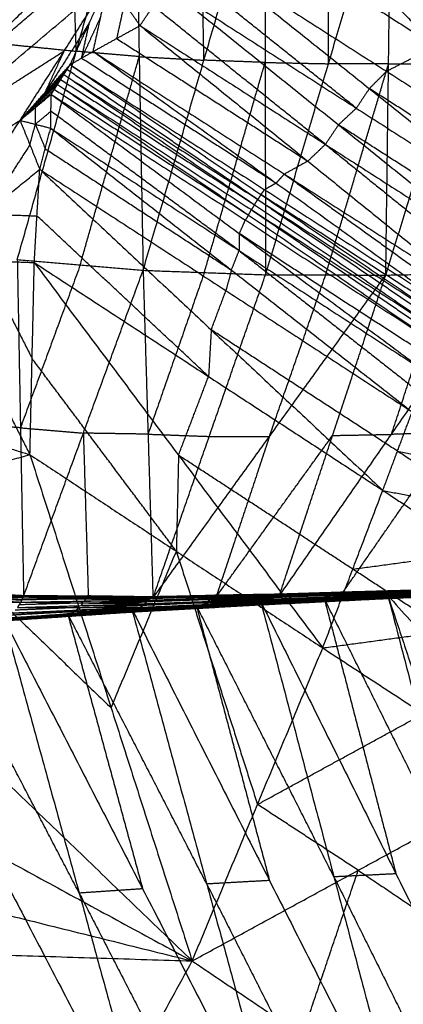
# Model space of a CAD drawing. Header units: millimetres. Extents: x -106 to 110, y -96 to 120.
# Tile 658 of 1020: x 86.58 to 88.64, y -47.26 to -41.97. Entities that reach past the tile are written whole.
import ezdxf

# ---------------------------------------------------------------- set-up
doc = ezdxf.new("R2010")
doc.units = ezdxf.units.MM
doc.header["$MEASUREMENT"] = 0
doc.layers.add('Default', color=7, linetype='Continuous', true_color=0x000000)

msp = doc.modelspace()

# ---------------------------------------------------------------- linework, layer by layer
at = {"layer": 'Default'}
for points in [[(84.9206, -43.5713, 12.0172), (87.4418, -39.3649, 12.0172), (89.963, -35.1585, 12.0172)], [(84.9206, -43.5713, 12.0172), (86.6819, -41.535, 12.2207), (88.4432, -39.4986, 12.4242)], [(84.9206, -43.5713, 12.0172), (86.4542, -41.9145, 12.2207), (87.9877, -40.2578, 12.4242)], [(88.3192, -40.8909, 12.7361), (89.1398, -41.7129, 13.1517), (89.9604, -42.5348, 13.5673)], [(88.3192, -40.8909, 12.7361), (89.3209, -41.5212, 13.1627), (90.3227, -42.1516, 13.5893)], [(86.8836, -42.1397, 7.2437), (86.8646, -41.5622, 6.8067), (86.8455, -40.9846, 6.3697)], [(84.9206, -43.5713, 12.0172), (86.2231, -42.2921, 12.2207), (87.5256, -41.0129, 12.4242)], [(86.5667, -43.2586, 7.9874), (86.8836, -42.1397, 7.2437), (87.2005, -41.0209, 6.5001)], [(87.2005, -41.0209, 6.5001), (87.2217, -42.1686, 7.39), (87.2428, -43.3163, 8.28)], [(87.5697, -42.1877, 7.5265), (87.5591, -41.6139, 7.0816), (87.5485, -41.04, 6.6366)], [(87.2428, -43.3163, 8.28), (87.5697, -42.1877, 7.5265), (87.8965, -41.0592, 6.7731)], [(87.8965, -41.0592, 6.7731), (87.8986, -42.1998, 7.672), (87.9007, -43.3404, 8.5709)], [(87.9007, -43.3404, 8.5709), (88.2388, -42.2067, 7.813), (88.5768, -41.0729, 7.055)], [(88.2388, -42.2067, 7.813), (88.2377, -41.6364, 7.3635), (88.2367, -41.0661, 6.9141)], [(88.547, -43.3419, 8.8636), (88.8969, -42.2055, 8.1051), (89.2467, -41.0692, 7.3465)], [(88.547, -43.3419, 8.8636), (88.5619, -42.2074, 7.9593), (88.5768, -41.0729, 7.055)], [(88.0339, -41.3115, 12.7246), (88.8149, -42.113, 13.1355), (89.596, -42.9144, 13.5464)], [(88.0339, -41.3115, 12.7246), (88.9971, -41.9232, 13.1459), (89.9604, -42.5348, 13.5673)], [(86.2231, -42.2921, 12.2207), (86.7572, -41.8402, 12.3225), (87.2912, -41.3884, 12.4242)], [(87.7703, -41.4459, 12.6471), (88.2926, -41.7794, 12.8913), (88.8149, -42.113, 13.1355)], [(87.5068, -41.5803, 12.5695), (88.4584, -42.3399, 13.0525), (89.41, -43.0995, 13.5354)], [(87.5068, -41.5803, 12.5695), (88.5514, -42.2473, 13.058), (89.596, -42.9144, 13.5464)], [(88.3886, -42.4454, 13.0509), (87.9128, -42.0656, 12.8094), (87.437, -41.6858, 12.5679)], [(84.9206, -43.5713, 12.0172), (85.9888, -42.6676, 12.2207), (87.0569, -41.7639, 12.4242)], [(86.5816, -42.5108, 12.4242), (86.8192, -42.1374, 12.4242), (87.0569, -41.7639, 12.4242)], [(86.5816, -42.5108, 12.4242), (86.8192, -42.1374, 12.4242), (87.0569, -41.7639, 12.4242)], [(86.8507, -42.2116, 12.4577), (86.9538, -41.9877, 12.441), (87.0569, -41.7639, 12.4242)], [(86.9745, -42.1408, 12.4918), (87.0157, -41.9524, 12.458), (87.0569, -41.7639, 12.4242)], [(87.0569, -41.7639, 12.4242), (87.1417, -41.8827, 12.4935), (87.2265, -42.0015, 12.5627)], [(87.2265, -42.0015, 12.5627), (87.2969, -41.8964, 12.5645), (87.3672, -41.7913, 12.5663)], [(87.3672, -41.7913, 12.5663), (88.2928, -42.5347, 13.045), (89.2184, -43.278, 13.5236)], [(87.3672, -41.7913, 12.5663), (88.3886, -42.4454, 13.0509), (89.41, -43.0995, 13.5354)], [(87.1417, -41.8827, 12.4935), (87.1211, -41.9769, 12.5104), (87.1005, -42.0712, 12.5273)], [(88.2224, -42.6397, 13.0432), (87.7597, -42.2681, 12.8039), (87.2969, -41.8964, 12.5645)], [(86.9538, -41.9877, 12.441), (86.8349, -42.1745, 12.441), (86.7161, -42.3612, 12.441)], [(87.0157, -41.9524, 12.458), (86.9641, -42.0643, 12.4664), (86.9126, -42.1762, 12.4748)], [(86.9126, -42.1762, 12.4748), (86.9332, -42.082, 12.4579), (86.9538, -41.9877, 12.441)], [(86.9745, -42.1408, 12.4918), (87.1005, -42.0712, 12.5273), (87.2265, -42.0015, 12.5627)], [(87.2265, -42.0015, 12.5627), (88.1279, -42.7298, 13.0382), (89.0292, -43.4581, 13.5136)], [(87.2265, -42.0015, 12.5627), (88.2224, -42.6397, 13.0432), (89.2184, -43.278, 13.5236)], [(87.1005, -42.0712, 12.5273), (87.6142, -42.4005, 12.7827), (88.1279, -42.7298, 13.0382)], [(85.9888, -42.6676, 12.2207), (86.404, -42.4025, 12.3225), (86.8192, -42.1374, 12.4242)], [(86.5286, -42.1035, 7.1134), (86.7061, -42.1216, 7.1786), (86.8836, -42.1397, 7.2437)], [(86.7161, -42.3612, 12.441), (86.7677, -42.2493, 12.4326), (86.8192, -42.1374, 12.4242)], [(86.8507, -42.2116, 12.4577), (86.9126, -42.1762, 12.4748), (86.9745, -42.1408, 12.4918)], [(87.2217, -42.1686, 7.39), (87.0527, -42.1541, 7.3169), (86.8836, -42.1397, 7.2437)], [(86.9745, -42.1408, 12.4918), (87.9577, -42.8478, 13.0013), (88.941, -43.5547, 13.5107)], [(86.9745, -42.1408, 12.4918), (88.0019, -42.7995, 13.0027), (89.0292, -43.4581, 13.5136)], [(88.8149, -42.113, 13.1355), (88.6832, -42.1801, 13.0967), (88.5514, -42.2473, 13.058)], [(86.9048, -43.2874, 8.1337), (87.0632, -42.728, 7.7618), (87.2217, -42.1686, 7.39)], [(86.9126, -42.1762, 12.4748), (87.4352, -42.512, 12.738), (87.9577, -42.8478, 13.0013)], [(87.2217, -42.1686, 7.39), (87.3957, -42.1781, 7.4583), (87.5697, -42.1877, 7.5265)], [(87.8986, -42.1998, 7.672), (87.7342, -42.1938, 7.5993), (87.5697, -42.1877, 7.5265)], [(87.5718, -43.3283, 8.4254), (87.7352, -42.7641, 8.0487), (87.8986, -42.1998, 7.672)], [(87.8986, -42.1998, 7.672), (88.0687, -42.2032, 7.7425), (88.2388, -42.2067, 7.813)], [(88.5619, -42.2074, 7.9593), (88.7294, -42.2065, 8.0322), (88.8969, -42.2055, 8.1051)], [(86.5816, -42.5108, 12.4242), (86.7161, -42.3612, 12.441), (86.8507, -42.2116, 12.4577)], [(86.8337, -42.2381, 12.4577), (86.7664, -42.3129, 12.4493), (86.6991, -42.3877, 12.4409)], [(86.7161, -42.3612, 12.441), (86.7749, -42.2997, 12.4493), (86.8337, -42.2381, 12.4577)], [(86.8167, -42.2647, 12.4577), (86.8337, -42.2381, 12.4577), (86.8507, -42.2116, 12.4577)], [(87.8591, -42.936, 12.9839), (87.3464, -42.587, 12.7208), (86.8337, -42.2381, 12.4577)], [(86.8507, -42.2116, 12.4577), (87.8761, -42.9094, 12.984), (88.9015, -43.6073, 13.5102)], [(86.8507, -42.2116, 12.4577), (87.8958, -42.8832, 12.9842), (88.941, -43.5547, 13.5107)], [(88.2239, -43.3411, 8.7173), (88.3929, -42.7743, 8.3383), (88.5619, -42.2074, 7.9593)], [(88.5619, -42.2074, 7.9593), (88.4004, -42.207, 7.8861), (88.2388, -42.2067, 7.813)], [(88.4584, -42.3399, 13.0525), (88.5049, -42.2936, 13.0552), (88.5514, -42.2473, 13.058)], [(86.5816, -42.5108, 12.4242), (86.6991, -42.3877, 12.4409), (86.8167, -42.2647, 12.4577)], [(86.7997, -42.2912, 12.4577), (86.7409, -42.3528, 12.4493), (86.6822, -42.4143, 12.441)], [(86.6991, -42.3877, 12.4409), (86.7494, -42.3395, 12.4493), (86.7997, -42.2912, 12.4577)], [(86.7828, -42.3178, 12.4577), (86.7997, -42.2912, 12.4577), (86.8167, -42.2647, 12.4577)], [(86.7997, -42.2912, 12.4577), (87.3207, -42.6276, 12.7208), (87.8416, -42.9639, 12.9839)], [(86.8167, -42.2647, 12.4577), (87.8416, -42.9639, 12.9839), (88.8666, -43.6632, 13.5102)], [(86.8167, -42.2647, 12.4577), (87.8591, -42.936, 12.9839), (88.9015, -43.6073, 13.5102)], [(86.5816, -42.5108, 12.4242), (86.6822, -42.4143, 12.441), (86.7828, -42.3178, 12.4577)], [(86.7658, -42.3445, 12.4577), (86.7155, -42.3927, 12.4493), (86.6652, -42.4409, 12.441)], [(86.7488, -42.3711, 12.4577), (86.7658, -42.3445, 12.4577), (86.7828, -42.3178, 12.4577)], [(86.7658, -42.3445, 12.4577), (87.2875, -42.682, 12.7209), (87.8093, -43.0196, 12.9841)], [(86.7828, -42.3178, 12.4577), (87.8093, -43.0196, 12.9841), (88.8358, -43.7214, 13.5105)], [(86.7828, -42.3178, 12.4577), (87.8247, -42.9905, 12.9839), (88.8666, -43.6632, 13.5102)], [(88.4584, -42.3399, 13.0525), (88.4235, -42.3927, 13.0517), (88.3886, -42.4454, 13.0509)], [(89.503, -43.0069, 13.5409), (88.9807, -42.6734, 13.2967), (88.4584, -42.3399, 13.0525)], [(86.5816, -42.5108, 12.4242), (86.6652, -42.4409, 12.441), (86.7488, -42.3711, 12.4577)], [(86.6652, -42.4409, 12.441), (86.6737, -42.4276, 12.441), (86.6822, -42.4143, 12.441)], [(86.7462, -42.5529, 12.5069), (86.7475, -42.462, 12.4823), (86.7488, -42.3711, 12.4577)], [(86.7488, -42.3711, 12.4577), (87.7598, -43.1194, 12.9851), (88.7708, -43.8677, 13.5125)], [(86.7488, -42.3711, 12.4577), (87.7923, -43.0462, 12.9841), (88.8358, -43.7214, 13.5105)], [(86.6639, -42.5318, 12.4656), (86.6646, -42.4864, 12.4533), (86.6652, -42.4409, 12.441)], [(86.7475, -42.462, 12.4823), (86.7057, -42.4969, 12.4739), (86.6639, -42.5318, 12.4656)], [(87.7585, -43.2103, 13.0097), (87.253, -42.8361, 12.746), (86.7475, -42.462, 12.4823)], [(88.2928, -42.5347, 13.045), (88.3407, -42.49, 13.0479), (88.3886, -42.4454, 13.0509)], [(84.9206, -43.5713, 12.0172), (85.7511, -43.041, 12.2207), (86.5816, -42.5108, 12.4242)], [(86.0997, -43.2535, 12.4242), (86.3407, -42.8821, 12.4242), (86.5816, -42.5108, 12.4242)], [(86.0997, -43.2535, 12.4242), (86.3407, -42.8821, 12.4242), (86.5816, -42.5108, 12.4242)], [(86.5816, -42.5108, 12.4242), (86.6343, -42.6423, 12.4835), (86.6871, -42.7738, 12.5427)], [(86.5816, -42.5108, 12.4242), (86.6639, -42.5318, 12.4656), (86.7462, -42.5529, 12.5069)], [(86.6343, -42.6423, 12.4835), (86.6491, -42.5871, 12.4745), (86.6639, -42.5318, 12.4656)], [(86.6639, -42.5318, 12.4656), (86.6903, -42.5976, 12.4952), (86.7167, -42.6633, 12.5248)], [(86.6871, -42.7738, 12.5427), (86.7167, -42.6633, 12.5248), (86.7462, -42.5529, 12.5069)], [(86.7462, -42.5529, 12.5069), (87.7174, -43.3149, 13.0121), (88.6887, -44.0769, 13.5172)], [(86.7462, -42.5529, 12.5069), (87.7585, -43.2103, 13.0097), (88.7708, -43.8677, 13.5125)], [(88.2928, -42.5347, 13.045), (88.2576, -42.5872, 13.0441), (88.2224, -42.6397, 13.0432)], [(89.3142, -43.1887, 13.5295), (88.8035, -42.8617, 13.2872), (88.2928, -42.5347, 13.045)], [(86.6343, -42.6423, 12.4835), (86.5139, -42.828, 12.4835), (86.3934, -43.0136, 12.4835)], [(86.7167, -42.6633, 12.5248), (87.2171, -42.9891, 12.7684), (87.7174, -43.3149, 13.0121)], [(88.1279, -42.7298, 13.0382), (88.1752, -42.6848, 13.0407), (88.2224, -42.6397, 13.0432)], [(88.2224, -42.6397, 13.0432), (88.6731, -43.0039, 13.2809), (89.1238, -43.368, 13.5186)], [(88.1279, -42.7298, 13.0382), (88.0649, -42.7646, 13.0205), (88.0019, -42.7995, 13.0027)], [(86.0997, -43.2535, 12.4242), (86.3934, -43.0136, 12.4835), (86.6871, -42.7738, 12.5427)], [(86.6579, -43.2746, 12.6689), (86.6725, -43.0242, 12.6058), (86.6871, -42.7738, 12.5427)], [(86.6871, -42.7738, 12.5427), (87.609, -43.6361, 13.0371), (88.5309, -44.4984, 13.5315)], [(86.6871, -42.7738, 12.5427), (87.6879, -43.4253, 13.0299), (88.6887, -44.0769, 13.5172)], [(87.9577, -42.8478, 13.0013), (87.9798, -42.8236, 13.002), (88.0019, -42.7995, 13.0027)], [(88.0019, -42.7995, 13.0027), (88.4935, -43.1529, 13.2575), (88.9851, -43.5064, 13.5122)], [(87.8761, -42.9094, 12.984), (87.8859, -42.8963, 12.9841), (87.8958, -42.8832, 12.9842)], [(87.9577, -42.8478, 13.0013), (87.9268, -42.8655, 12.9928), (87.8958, -42.8832, 12.9842)], [(87.8416, -42.9639, 12.9839), (87.8504, -42.9499, 12.9839), (87.8591, -42.936, 12.9839)], [(87.8761, -42.9094, 12.984), (87.8676, -42.9227, 12.9839), (87.8591, -42.936, 12.9839)], [(87.8591, -42.936, 12.9839), (88.3716, -43.2856, 13.2471), (88.884, -43.6352, 13.5102)], [(88.9212, -43.581, 13.5105), (88.3986, -43.2452, 13.2472), (87.8761, -42.9094, 12.984)], [(87.8093, -43.0196, 12.9841), (87.817, -43.005, 12.984), (87.8247, -42.9905, 12.9839)], [(87.8416, -42.9639, 12.9839), (87.8332, -42.9772, 12.9839), (87.8247, -42.9905, 12.9839)], [(87.8247, -42.9905, 12.9839), (88.3379, -43.3414, 13.2471), (88.8512, -43.6923, 13.5103)], [(86.3934, -43.0136, 12.4835), (86.5329, -43.0189, 12.5446), (86.6725, -43.0242, 12.6058)], [(87.5944, -43.8865, 13.1002), (87.1334, -43.4554, 12.853), (86.6725, -43.0242, 12.6058)], [(87.7598, -43.1194, 12.9851), (87.7761, -43.0828, 12.9846), (87.7923, -43.0462, 12.9841)], [(87.8093, -43.0196, 12.9841), (87.8008, -43.0329, 12.9841), (87.7923, -43.0462, 12.9841)], [(87.7598, -43.1194, 12.9851), (87.7592, -43.1649, 12.9974), (87.7585, -43.2103, 13.0097)], [(88.8033, -43.7945, 13.5115), (88.2815, -43.457, 13.2483), (87.7598, -43.1194, 12.9851)], [(87.7174, -43.3149, 13.0121), (87.738, -43.2626, 13.0109), (87.7585, -43.2103, 13.0097)], [(87.7585, -43.2103, 13.0097), (88.2441, -43.5913, 13.2623), (88.7297, -43.9723, 13.5148)], [(86.0997, -43.2535, 12.4242), (86.3673, -43.78, 12.6803), (86.6349, -44.3066, 12.9364)], [(86.0997, -43.2535, 12.4242), (86.3788, -43.264, 12.5466), (86.6579, -43.2746, 12.6689)], [(86.3788, -43.264, 12.5466), (86.5126, -43.5273, 12.6746), (86.6464, -43.7906, 12.8027)], [(86.5667, -43.2586, 7.9874), (86.5837, -44.1623, 9.3168), (86.6006, -45.066, 10.6461)], [(86.5667, -43.2586, 7.9874), (86.9048, -43.2874, 8.1337), (87.2428, -43.3163, 8.28)], [(86.9048, -43.2874, 8.1337), (86.7442, -43.7248, 8.7252), (86.5837, -44.1623, 9.3168)], [(86.6006, -45.066, 10.6461), (86.9217, -44.1911, 9.463), (87.2428, -43.3163, 8.28)], [(86.6349, -44.3066, 12.9364), (86.6464, -43.7906, 12.8027), (86.6579, -43.2746, 12.6689)], [(86.6579, -43.2746, 12.6689), (87.433, -44.3097, 13.1187), (88.2081, -45.3447, 13.5685)], [(86.6579, -43.2746, 12.6689), (87.5944, -43.8865, 13.1002), (88.5309, -44.4984, 13.5315)], [(87.2428, -43.3163, 8.28), (87.2693, -44.1966, 9.6312), (87.2957, -45.0769, 10.9825)], [(87.2428, -43.3163, 8.28), (87.5718, -43.3283, 8.4254), (87.9007, -43.3404, 8.5709)], [(87.7174, -43.3149, 13.0121), (87.7027, -43.3701, 13.021), (87.6879, -43.4253, 13.0299)], [(87.5718, -43.3283, 8.4254), (87.4205, -43.7625, 9.0283), (87.2693, -44.1966, 9.6312)], [(87.2957, -45.0769, 10.9825), (87.5982, -44.2086, 9.7767), (87.9007, -43.3404, 8.5709)], [(87.2957, -45.0769, 10.9825), (87.9214, -44.2094, 9.9231), (88.547, -43.3419, 8.8636)], [(87.9007, -43.3404, 8.5709), (88.2239, -43.3411, 8.7173), (88.547, -43.3419, 8.8636)], [(87.9214, -44.2094, 9.9231), (88.0726, -43.7753, 9.3202), (88.2239, -43.3411, 8.7173)], [(87.9749, -45.0652, 11.3092), (88.5769, -44.1977, 10.2331), (89.179, -43.3303, 9.1571)], [(87.9749, -45.0652, 11.3092), (88.261, -44.2035, 10.0864), (88.547, -43.3419, 8.8636)], [(88.547, -43.3419, 8.8636), (88.863, -43.3361, 9.0104), (89.179, -43.3303, 9.1571)], [(88.5769, -44.1977, 10.2331), (88.72, -43.7669, 9.6218), (88.863, -43.3361, 9.0104)], [(87.609, -43.6361, 13.0371), (87.6484, -43.5307, 13.0335), (87.6879, -43.4253, 13.0299)], [(87.609, -43.6361, 13.0371), (87.6017, -43.7613, 13.0686), (87.5944, -43.8865, 13.1002)], [(88.6098, -44.2877, 13.5244), (88.1094, -43.9619, 13.2807), (87.609, -43.6361, 13.0371)], [(87.4215, -44.8256, 13.2525), (87.034, -44.3081, 13.0276), (86.6464, -43.7906, 12.8027)], [(87.433, -44.3097, 13.1187), (87.5137, -44.0981, 13.1094), (87.5944, -43.8865, 13.1002)], [(85.6114, -43.9919, 12.4242), (86.1232, -44.1492, 12.6803), (86.6349, -44.3066, 12.9364)], [(88.5309, -44.4984, 13.5315), (88.6098, -44.2877, 13.5244), (88.6887, -44.0769, 13.5172)], [(86.5837, -44.1623, 9.3168), (86.4058, -44.1497, 9.2292), (86.2279, -44.1372, 9.1417)], [(86.5837, -44.1623, 9.3168), (86.7527, -44.1767, 9.3899), (86.9217, -44.1911, 9.463)], [(86.9217, -44.1911, 9.463), (86.9349, -44.6313, 10.1387), (86.9482, -45.0714, 10.8143)], [(87.2693, -44.1966, 9.6312), (87.0955, -44.1938, 9.5471), (86.9217, -44.1911, 9.463)], [(87.2693, -44.1966, 9.6312), (87.4337, -44.2026, 9.704), (87.5982, -44.2086, 9.7767)], [(87.5982, -44.2086, 9.7767), (87.7598, -44.209, 9.8499), (87.9214, -44.2094, 9.9231)], [(87.6353, -45.071, 11.1459), (87.9481, -44.6373, 10.6161), (88.261, -44.2035, 10.0864)], [(87.9214, -44.2094, 9.9231), (87.7783, -44.6402, 10.5345), (87.6353, -45.071, 11.1459)], [(88.261, -44.2035, 10.0864), (88.419, -44.2006, 10.1598), (88.5769, -44.1977, 10.2331)], [(88.3104, -45.0552, 11.4713), (88.6114, -44.6215, 10.9332), (88.9124, -44.1878, 10.3952)], [(88.9124, -44.1878, 10.3952), (88.7447, -44.1928, 10.3142), (88.5769, -44.1977, 10.2331)], [(85.1166, -44.726, 12.4242), (85.8757, -44.5163, 12.6803), (86.6349, -44.3066, 12.9364)], [(86.6349, -44.3066, 12.9364), (87.0708, -45.6665, 13.2966), (87.5067, -47.0264, 13.6568)], [(86.6349, -44.3066, 12.9364), (87.4215, -44.8256, 13.2525), (88.2081, -45.3447, 13.5685)], [(87.433, -44.3097, 13.1187), (87.4273, -44.5677, 13.1856), (87.4215, -44.8256, 13.2525)], [(88.3695, -44.9216, 13.55), (87.9013, -44.6156, 13.3343), (87.433, -44.3097, 13.1187)], [(88.6098, -44.2877, 13.5244), (88.8927, -44.3441, 13.5579), (89.1756, -44.4005, 13.5914)], [(89.0968, -44.6112, 13.5986), (88.8533, -44.4495, 13.5615), (88.6098, -44.2877, 13.5244)], [(85.8757, -44.5163, 12.6803), (86.4733, -45.0914, 12.9885), (87.0708, -45.6665, 13.2966)], [(88.2081, -45.3447, 13.5685), (88.3695, -44.9216, 13.55), (88.5309, -44.4984, 13.5315)], [(88.5309, -44.4984, 13.5315), (89.0376, -44.8313, 13.586), (89.5443, -45.1642, 13.6404)], [(88.5309, -44.4984, 13.5315), (89.0968, -44.6112, 13.5986), (89.6626, -44.724, 13.6656)], [(85.1166, -44.726, 12.4242), (86.3116, -45.8762, 13.0405), (87.5067, -47.0264, 13.6568)], [(87.0708, -45.6665, 13.2966), (87.2462, -45.2461, 13.2745), (87.4215, -44.8256, 13.2525)], [(87.4215, -44.8256, 13.2525), (87.6395, -45.5056, 13.4325), (87.8574, -46.1856, 13.6126)], [(88.3695, -44.9216, 13.55), (88.7035, -44.8764, 13.568), (89.0376, -44.8313, 13.586)], [(88.8762, -45.2544, 13.6045), (88.6229, -45.088, 13.5772), (88.3695, -44.9216, 13.55)], [(85.889, -45.0158, 10.2959), (86.2442, -45.0392, 10.4585), (86.5994, -45.0627, 10.6211)], [(85.889, -45.0158, 10.2959), (86.2448, -45.0409, 10.471), (86.6006, -45.066, 10.6461)], [(85.8965, -45.0254, 10.2606), (86.2466, -45.0501, 10.4289), (86.5966, -45.0748, 10.5973)], [(85.8965, -45.0254, 10.2606), (86.248, -45.044, 10.4409), (86.5994, -45.0627, 10.6211)], [(85.9009, -45.0525, 10.2302), (86.244, -45.0756, 10.4062), (86.5871, -45.0987, 10.5822)], [(85.9009, -45.0525, 10.2302), (86.2487, -45.0636, 10.4138), (86.5966, -45.0748, 10.5973)], [(86.2442, -45.0392, 10.4585), (86.4221, -45.0518, 10.5461), (86.6, -45.0643, 10.6336)], [(86.2466, -45.0501, 10.4289), (86.4223, -45.0594, 10.5191), (86.598, -45.0687, 10.6092)], [(86.598, -45.0687, 10.6092), (86.423, -45.0564, 10.525), (86.248, -45.044, 10.4409)], [(87.2832, -45.073, 10.9459), (87.6224, -45.0652, 11.1138), (87.9617, -45.0574, 11.2816)], [(87.2897, -45.0683, 10.9648), (87.629, -45.062, 11.1306), (87.9683, -45.0556, 11.2964)], [(87.2897, -45.0683, 10.9648), (87.6257, -45.0628, 11.1232), (87.9617, -45.0574, 11.2816)], [(87.2927, -45.0726, 10.9736), (87.4609, -45.0673, 11.0521), (87.629, -45.062, 11.1306)], [(87.2957, -45.0769, 10.9825), (87.632, -45.0663, 11.1395), (87.9683, -45.0556, 11.2964)], [(87.6257, -45.0628, 11.1232), (87.7953, -45.0597, 11.2061), (87.965, -45.0565, 11.289)], [(87.965, -45.0565, 11.289), (87.797, -45.0592, 11.2098), (87.629, -45.062, 11.1306)], [(87.632, -45.0663, 11.1395), (87.8018, -45.0633, 11.2211), (87.9716, -45.0604, 11.3028)], [(87.9333, -45.082, 11.2667), (88.2713, -45.0689, 11.4314), (88.6093, -45.0558, 11.5961)], [(88.2801, -45.0618, 11.4334), (88.1111, -45.0683, 11.351), (87.9421, -45.0749, 11.2687)], [(87.9508, -45.0677, 11.2707), (88.2875, -45.0563, 11.4354), (88.6242, -45.0448, 11.6001)], [(87.9508, -45.0677, 11.2707), (88.2801, -45.0618, 11.4334), (88.6093, -45.0558, 11.5961)], [(87.9508, -45.0677, 11.2707), (87.9562, -45.0626, 11.2761), (87.9617, -45.0574, 11.2816)], [(88.2929, -45.0511, 11.4409), (88.1246, -45.0568, 11.3585), (87.9562, -45.0626, 11.2761)], [(87.9617, -45.0574, 11.2816), (88.2976, -45.0472, 11.4457), (88.6336, -45.037, 11.6099)], [(87.9617, -45.0574, 11.2816), (88.2929, -45.0511, 11.4409), (88.6242, -45.0448, 11.6001)], [(87.9617, -45.0574, 11.2816), (87.965, -45.0565, 11.289), (87.9683, -45.0556, 11.2964)], [(88.301, -45.0463, 11.4532), (88.133, -45.0514, 11.3711), (87.965, -45.0565, 11.289)], [(87.9683, -45.0556, 11.2964), (88.304, -45.046, 11.4596), (88.6396, -45.0364, 11.6227)], [(87.9683, -45.0556, 11.2964), (88.301, -45.0463, 11.4532), (88.6336, -45.037, 11.6099)], [(87.9683, -45.0556, 11.2964), (87.9716, -45.0604, 11.3028), (87.9749, -45.0652, 11.3092)], [(87.9716, -45.0604, 11.3028), (88.1378, -45.0532, 11.3812), (88.304, -45.046, 11.4596)], [(88.3073, -45.0508, 11.466), (88.1394, -45.0556, 11.3844), (87.9716, -45.0604, 11.3028)], [(87.9749, -45.0652, 11.3092), (88.3073, -45.0508, 11.466), (88.6396, -45.0364, 11.6227)], [(87.9749, -45.0652, 11.3092), (88.3104, -45.0552, 11.4713), (88.6459, -45.0453, 11.6333)], [(88.2623, -45.0744, 11.4298), (88.4313, -45.0679, 11.5121), (88.6003, -45.0613, 11.5945)], [(88.6003, -45.0613, 11.5945), (88.4358, -45.0651, 11.5129), (88.2713, -45.0689, 11.4314)], [(88.2713, -45.0689, 11.4314), (88.2757, -45.0654, 11.4324), (88.2801, -45.0618, 11.4334)], [(88.2801, -45.0618, 11.4334), (88.4484, -45.056, 11.5158), (88.6168, -45.0503, 11.5981)], [(88.6168, -45.0503, 11.5981), (88.4521, -45.0533, 11.5168), (88.2875, -45.0563, 11.4354)], [(88.2875, -45.0563, 11.4354), (88.2902, -45.0537, 11.4381), (88.2929, -45.0511, 11.4409)], [(88.2929, -45.0511, 11.4409), (88.4609, -45.046, 11.5229), (88.6289, -45.0409, 11.605)], [(88.6289, -45.0409, 11.605), (88.4633, -45.044, 11.5254), (88.2976, -45.0472, 11.4457)], [(88.2976, -45.0472, 11.4457), (88.2993, -45.0467, 11.4495), (88.301, -45.0463, 11.4532)], [(88.301, -45.0463, 11.4532), (88.4688, -45.0415, 11.5347), (88.6366, -45.0367, 11.6163)], [(88.6366, -45.0367, 11.6163), (88.4703, -45.0414, 11.538), (88.304, -45.046, 11.4596)], [(88.3073, -45.0508, 11.466), (88.475, -45.0458, 11.547), (88.6428, -45.0408, 11.628)], [(88.3104, -45.0552, 11.4713), (88.3088, -45.053, 11.4686), (88.3073, -45.0508, 11.466)], [(88.515, -45.0763, 11.5759), (88.8765, -45.0552, 11.75), (89.238, -45.0341, 11.9242)], [(88.515, -45.0763, 11.5759), (88.8598, -45.0605, 11.7417), (89.2047, -45.0448, 11.9076)], [(88.8741, -45.0622, 11.7453), (88.7017, -45.0701, 11.6624), (88.5292, -45.0779, 11.5795)], [(88.8765, -45.0552, 11.75), (88.7065, -45.0626, 11.6679), (88.5366, -45.0699, 11.5858)], [(88.5435, -45.0796, 11.5831), (88.8741, -45.0622, 11.7453), (89.2047, -45.0448, 11.9076)], [(88.5435, -45.0796, 11.5831), (88.8857, -45.064, 11.7477), (89.2279, -45.0484, 11.9124)], [(88.899, -45.062, 11.7501), (88.7278, -45.0698, 11.6678), (88.5567, -45.0776, 11.5855)], [(88.5582, -45.0636, 11.5957), (88.8981, -45.0489, 11.76), (89.238, -45.0341, 11.9242)], [(88.57, -45.0757, 11.5879), (88.9097, -45.0609, 11.7517), (89.2494, -45.0462, 11.9155)], [(88.57, -45.0757, 11.5879), (88.899, -45.062, 11.7501), (89.2279, -45.0484, 11.9124)], [(88.9203, -45.0565, 11.7542), (88.7505, -45.0639, 11.6723), (88.5806, -45.0712, 11.5904)], [(88.5912, -45.0668, 11.5929), (88.9289, -45.0533, 11.7561), (89.2665, -45.0398, 11.9193)], [(88.5912, -45.0668, 11.5929), (88.9203, -45.0565, 11.7542), (89.2494, -45.0462, 11.9155)], [(88.5912, -45.0668, 11.5929), (88.6003, -45.0613, 11.5945), (88.6093, -45.0558, 11.5961)], [(88.9379, -45.0478, 11.7577), (88.7691, -45.0546, 11.6761), (88.6003, -45.0613, 11.5945)], [(88.6093, -45.0558, 11.5961), (88.9451, -45.0437, 11.7591), (89.2809, -45.0316, 11.9221)], [(88.6093, -45.0558, 11.5961), (88.9379, -45.0478, 11.7577), (89.2665, -45.0398, 11.9193)], [(88.6093, -45.0558, 11.5961), (88.6168, -45.0503, 11.5981), (88.6242, -45.0448, 11.6001)], [(88.9525, -45.0382, 11.7611), (88.7847, -45.0442, 11.6796), (88.6168, -45.0503, 11.5981)], [(88.6242, -45.0448, 11.6001), (88.9583, -45.0339, 11.7631), (89.2924, -45.0231, 11.926)], [(88.6242, -45.0448, 11.6001), (88.9525, -45.0382, 11.7611), (89.2809, -45.0316, 11.9221)], [(88.6242, -45.0448, 11.6001), (88.6289, -45.0409, 11.605), (88.6336, -45.037, 11.6099)], [(88.963, -45.0301, 11.7679), (88.7959, -45.0355, 11.6865), (88.6289, -45.0409, 11.605)], [(88.6336, -45.037, 11.6099), (88.9664, -45.0271, 11.7724), (89.2993, -45.0171, 11.9348)], [(88.6336, -45.037, 11.6099), (88.963, -45.0301, 11.7679), (89.2924, -45.0231, 11.926)], [(88.6336, -45.037, 11.6099), (88.6366, -45.0367, 11.6163), (88.6396, -45.0364, 11.6227)], [(88.9695, -45.0268, 11.7788), (88.803, -45.0317, 11.6976), (88.6366, -45.0367, 11.6163)], [(88.6396, -45.0364, 11.6227), (88.9715, -45.0266, 11.7845), (89.3034, -45.0168, 11.9463)], [(88.6396, -45.0364, 11.6227), (88.9695, -45.0268, 11.7788), (89.2993, -45.0171, 11.9348)], [(88.6396, -45.0364, 11.6227), (88.6428, -45.0408, 11.628), (88.6459, -45.0453, 11.6333)], [(85.8966, -45.0931, 10.2132), (86.2419, -45.0959, 10.3977), (86.5871, -45.0987, 10.5822)], [(86.244, -45.0756, 10.4062), (86.4179, -45.0811, 10.498), (86.5919, -45.0867, 10.5898)], [(86.5919, -45.0867, 10.5898), (86.4203, -45.0752, 10.5018), (86.2487, -45.0636, 10.4138)], [(86.5677, -45.1277, 10.5795), (86.5774, -45.1132, 10.5809), (86.5871, -45.0987, 10.5822)], [(86.5677, -45.1277, 10.5795), (86.9098, -45.1175, 10.7542), (87.2518, -45.1073, 10.9289)], [(86.9195, -45.103, 10.7556), (86.7484, -45.1081, 10.6682), (86.5774, -45.1132, 10.5809)], [(86.5871, -45.0987, 10.5822), (86.5919, -45.0867, 10.5898), (86.5966, -45.0748, 10.5973)], [(86.5871, -45.0987, 10.5822), (86.9293, -45.0933, 10.7576), (87.2715, -45.0879, 10.9329)], [(86.5871, -45.0987, 10.5822), (86.9195, -45.103, 10.7556), (87.2518, -45.1073, 10.9289)], [(86.9341, -45.0813, 10.7651), (86.763, -45.084, 10.6774), (86.5919, -45.0867, 10.5898)], [(86.5966, -45.0748, 10.5973), (86.598, -45.0687, 10.6092), (86.5994, -45.0627, 10.6211)], [(86.5966, -45.0748, 10.5973), (86.9399, -45.0739, 10.7716), (87.2832, -45.073, 10.9459)], [(86.5966, -45.0748, 10.5973), (86.9341, -45.0813, 10.7651), (87.2715, -45.0879, 10.9329)], [(86.9413, -45.0678, 10.7835), (86.7697, -45.0683, 10.6964), (86.598, -45.0687, 10.6092)], [(86.5994, -45.0627, 10.6211), (86.6, -45.0643, 10.6336), (86.6006, -45.066, 10.6461)], [(86.5994, -45.0627, 10.6211), (86.9413, -45.0678, 10.7835), (87.2832, -45.073, 10.9459)], [(86.5994, -45.0627, 10.6211), (86.9446, -45.0655, 10.7929), (87.2897, -45.0683, 10.9648)], [(86.6, -45.0643, 10.6336), (86.7723, -45.0649, 10.7133), (86.9446, -45.0655, 10.7929)], [(86.9452, -45.0671, 10.8054), (86.7726, -45.0657, 10.7195), (86.6, -45.0643, 10.6336)], [(86.6006, -45.066, 10.6461), (86.9452, -45.0671, 10.8054), (87.2897, -45.0683, 10.9648)], [(86.6006, -45.066, 10.6461), (86.9482, -45.0714, 10.8143), (87.2957, -45.0769, 10.9825)], [(86.9098, -45.1175, 10.7542), (86.9146, -45.1102, 10.7549), (86.9195, -45.103, 10.7556)], [(86.9195, -45.103, 10.7556), (87.0906, -45.1003, 10.8432), (87.2617, -45.0976, 10.9309)], [(86.9293, -45.0933, 10.7576), (86.9317, -45.0873, 10.7613), (86.9341, -45.0813, 10.7651)], [(87.2617, -45.0976, 10.9309), (87.0955, -45.0954, 10.8442), (86.9293, -45.0933, 10.7576)], [(86.9341, -45.0813, 10.7651), (87.1057, -45.0809, 10.8523), (87.2774, -45.0804, 10.9394)], [(86.9399, -45.0739, 10.7716), (86.9406, -45.0709, 10.7776), (86.9413, -45.0678, 10.7835)], [(87.2774, -45.0804, 10.9394), (87.1086, -45.0772, 10.8555), (86.9399, -45.0739, 10.7716)], [(86.9413, -45.0678, 10.7835), (87.1139, -45.0693, 10.8694), (87.2865, -45.0707, 10.9553)], [(87.2865, -45.0707, 10.9553), (87.1155, -45.0681, 10.8741), (86.9446, -45.0655, 10.7929)], [(86.9452, -45.0671, 10.8054), (87.1189, -45.0699, 10.8895), (87.2927, -45.0726, 10.9736)], [(86.9482, -45.0714, 10.8143), (86.9467, -45.0693, 10.8099), (86.9452, -45.0671, 10.8054)], [(87.1224, -45.152, 10.9138), (87.4985, -45.1238, 11.0918), (87.8746, -45.0957, 11.2698)], [(87.1224, -45.152, 10.9138), (87.4717, -45.1314, 11.0792), (87.821, -45.1109, 11.2447)], [(87.1521, -45.1433, 10.9299), (87.3402, -45.1292, 11.0189), (87.5282, -45.1152, 11.1079)], [(87.1623, -45.153, 10.9192), (87.4917, -45.132, 11.0819), (87.821, -45.1109, 11.2447)], [(87.1623, -45.153, 10.9192), (87.5088, -45.1334, 11.0859), (87.8553, -45.1139, 11.2527)], [(87.1819, -45.1346, 10.946), (87.5282, -45.1152, 11.1079), (87.8746, -45.0957, 11.2698)], [(87.1987, -45.1433, 10.9223), (87.5428, -45.1257, 11.0902), (87.8868, -45.1081, 11.258)], [(87.1987, -45.1433, 10.9223), (87.527, -45.1286, 11.0875), (87.8553, -45.1139, 11.2527)], [(87.2276, -45.1267, 10.9266), (87.5698, -45.1115, 11.095), (87.912, -45.0963, 11.2635)], [(87.2276, -45.1267, 10.9266), (87.2397, -45.117, 10.9278), (87.2518, -45.1073, 10.9289)], [(87.2276, -45.1267, 10.9266), (87.5572, -45.1174, 11.0923), (87.8868, -45.1081, 11.258)], [(87.5819, -45.1018, 11.0962), (87.4108, -45.1094, 11.012), (87.2397, -45.117, 10.9278)], [(87.2518, -45.1073, 10.9289), (87.5926, -45.0947, 11.0978), (87.9333, -45.082, 11.2667)], [(87.2518, -45.1073, 10.9289), (87.2617, -45.0976, 10.9309), (87.2715, -45.0879, 10.9329)], [(87.2518, -45.1073, 10.9289), (87.5819, -45.1018, 11.0962), (87.912, -45.0963, 11.2635)], [(87.6024, -45.085, 11.0998), (87.4321, -45.0913, 11.0154), (87.2617, -45.0976, 10.9309)], [(87.2715, -45.0879, 10.9329), (87.6112, -45.0778, 11.1018), (87.9508, -45.0677, 11.2707)], [(87.2715, -45.0879, 10.9329), (87.2774, -45.0804, 10.9394), (87.2832, -45.073, 10.9459)], [(87.2715, -45.0879, 10.9329), (87.6024, -45.085, 11.0998), (87.9333, -45.082, 11.2667)], [(87.617, -45.0704, 11.1083), (87.4472, -45.0754, 11.0239), (87.2774, -45.0804, 10.9394)], [(87.2832, -45.073, 10.9459), (87.617, -45.0704, 11.1083), (87.9508, -45.0677, 11.2707)], [(87.2832, -45.073, 10.9459), (87.2865, -45.0707, 10.9553), (87.2897, -45.0683, 10.9648)], [(87.6257, -45.0628, 11.1232), (87.4561, -45.0668, 11.0393), (87.2865, -45.0707, 10.9553)], [(87.2897, -45.0683, 10.9648), (87.2927, -45.0726, 10.9736), (87.2957, -45.0769, 10.9825)], [(87.632, -45.0663, 11.1395), (87.4624, -45.0694, 11.0566), (87.2927, -45.0726, 10.9736)], [(87.2957, -45.0769, 10.9825), (87.6353, -45.071, 11.1459), (87.9749, -45.0652, 11.3092)], [(87.4917, -45.132, 11.0819), (87.6649, -45.1222, 11.1653), (87.8382, -45.1124, 11.2487)], [(87.4985, -45.1238, 11.0918), (87.6731, -45.1136, 11.1745), (87.8478, -45.1033, 11.2572)], [(87.8382, -45.1124, 11.2487), (87.6735, -45.1229, 11.1673), (87.5088, -45.1334, 11.0859)], [(87.527, -45.1286, 11.0875), (87.699, -45.1198, 11.1714), (87.871, -45.111, 11.2554)], [(87.5282, -45.1152, 11.1079), (87.7251, -45.8546, 10.8818), (87.922, -46.5941, 10.6557)], [(88.2683, -46.5746, 10.8176), (87.8983, -45.8449, 10.9627), (87.5282, -45.1152, 11.1079)], [(87.871, -45.111, 11.2554), (87.7069, -45.1184, 11.1728), (87.5428, -45.1257, 11.0902)], [(87.5572, -45.1174, 11.0923), (87.7283, -45.1098, 11.1765), (87.8994, -45.1022, 11.2608)], [(87.5698, -45.1115, 11.095), (87.5758, -45.1066, 11.0956), (87.5819, -45.1018, 11.0962)], [(87.8994, -45.1022, 11.2608), (87.7346, -45.1068, 11.1779), (87.5698, -45.1115, 11.095)], [(87.5819, -45.1018, 11.0962), (87.7523, -45.0955, 11.1807), (87.9226, -45.0892, 11.2651)], [(87.5926, -45.0947, 11.0978), (87.5975, -45.0898, 11.0988), (87.6024, -45.085, 11.0998)], [(87.9226, -45.0892, 11.2651), (87.7576, -45.0919, 11.1815), (87.5926, -45.0947, 11.0978)], [(87.6024, -45.085, 11.0998), (87.7723, -45.0799, 11.1843), (87.9421, -45.0749, 11.2687)], [(87.6112, -45.0778, 11.1018), (87.6141, -45.0741, 11.1051), (87.617, -45.0704, 11.1083)], [(87.9421, -45.0749, 11.2687), (87.7766, -45.0764, 11.1852), (87.6112, -45.0778, 11.1018)], [(87.617, -45.0704, 11.1083), (87.7866, -45.0665, 11.1922), (87.9562, -45.0626, 11.2761)], [(87.9562, -45.0626, 11.2761), (87.7893, -45.0639, 11.195), (87.6224, -45.0652, 11.1138)], [(87.6224, -45.0652, 11.1138), (87.6241, -45.064, 11.1185), (87.6257, -45.0628, 11.1232)], [(87.6353, -45.071, 11.1459), (87.6336, -45.0686, 11.1427), (87.632, -45.0663, 11.1395)], [(87.821, -45.1109, 11.2447), (88.1896, -45.0873, 11.4202), (88.5582, -45.0636, 11.5957)], [(87.821, -45.1109, 11.2447), (88.168, -45.0936, 11.4103), (88.515, -45.0763, 11.5759)], [(87.821, -45.1109, 11.2447), (87.8478, -45.1033, 11.2572), (87.8746, -45.0957, 11.2698)], [(87.821, -45.1109, 11.2447), (87.8382, -45.1124, 11.2487), (87.8553, -45.1139, 11.2527)], [(88.1851, -45.0951, 11.4143), (88.0116, -45.1038, 11.3315), (87.8382, -45.1124, 11.2487)], [(87.8478, -45.1033, 11.2572), (88.0321, -45.0915, 11.345), (88.2164, -45.0797, 11.4328)], [(88.1896, -45.0873, 11.4202), (88.0187, -45.0953, 11.3387), (87.8478, -45.1033, 11.2572)], [(87.8553, -45.1139, 11.2527), (88.1851, -45.0951, 11.4143), (88.515, -45.0763, 11.5759)], [(87.8553, -45.1139, 11.2527), (88.1994, -45.0967, 11.4179), (88.5435, -45.0796, 11.5831)], [(87.8553, -45.1139, 11.2527), (87.871, -45.111, 11.2554), (87.8868, -45.1081, 11.258)], [(88.2151, -45.0938, 11.4205), (88.0431, -45.1024, 11.338), (87.871, -45.111, 11.2554)], [(87.8746, -45.0957, 11.2698), (88.2164, -45.0797, 11.4328), (88.5582, -45.0636, 11.5957)], [(87.8746, -45.0957, 11.2698), (88.2683, -46.5746, 10.8176), (88.6621, -48.0535, 10.3654)], [(87.8746, -45.0957, 11.2698), (88.6018, -46.5581, 10.9712), (89.329, -48.0205, 10.6726)], [(87.8868, -45.1081, 11.258), (88.2284, -45.0919, 11.423), (88.57, -45.0757, 11.5879)], [(87.8868, -45.1081, 11.258), (88.2151, -45.0938, 11.4205), (88.5435, -45.0796, 11.5831)], [(87.8868, -45.1081, 11.258), (87.8994, -45.1022, 11.2608), (87.912, -45.0963, 11.2635)], [(88.241, -45.086, 11.4257), (88.0702, -45.0941, 11.3432), (87.8994, -45.1022, 11.2608)], [(87.912, -45.0963, 11.2635), (88.2516, -45.0816, 11.4282), (88.5912, -45.0668, 11.5929)], [(87.912, -45.0963, 11.2635), (88.241, -45.086, 11.4257), (88.57, -45.0757, 11.5879)], [(87.912, -45.0963, 11.2635), (87.9226, -45.0892, 11.2651), (87.9333, -45.082, 11.2667)], [(88.2623, -45.0744, 11.4298), (88.0925, -45.0818, 11.3474), (87.9226, -45.0892, 11.2651)], [(87.9333, -45.082, 11.2667), (88.2623, -45.0744, 11.4298), (88.5912, -45.0668, 11.5929)], [(87.9333, -45.082, 11.2667), (87.9421, -45.0749, 11.2687), (87.9508, -45.0677, 11.2707)], [(88.168, -45.0936, 11.4103), (88.1788, -45.0904, 11.4152), (88.1896, -45.0873, 11.4202)], [(88.168, -45.0936, 11.4103), (88.1766, -45.0943, 11.4123), (88.1851, -45.0951, 11.4143)], [(88.1851, -45.0951, 11.4143), (88.3572, -45.0865, 11.4969), (88.5292, -45.0779, 11.5795)], [(88.1896, -45.0873, 11.4202), (88.3631, -45.0786, 11.503), (88.5366, -45.0699, 11.5858)], [(88.5292, -45.0779, 11.5795), (88.3643, -45.0873, 11.4987), (88.1994, -45.0967, 11.4179)], [(88.1994, -45.0967, 11.4179), (88.2073, -45.0953, 11.4192), (88.2151, -45.0938, 11.4205)], [(88.2151, -45.0938, 11.4205), (88.3859, -45.0857, 11.503), (88.5567, -45.0776, 11.5855)], [(88.2164, -45.0797, 11.4328), (88.4091, -45.8189, 11.202), (88.6018, -46.5581, 10.9712)], [(88.9436, -46.542, 11.1342), (88.58, -45.8109, 11.2835), (88.2164, -45.0797, 11.4328)], [(88.5567, -45.0776, 11.5855), (88.3926, -45.0848, 11.5042), (88.2284, -45.0919, 11.423)], [(88.2284, -45.0919, 11.423), (88.2347, -45.0889, 11.4243), (88.241, -45.086, 11.4257)], [(88.241, -45.086, 11.4257), (88.4108, -45.0786, 11.508), (88.5806, -45.0712, 11.5904)], [(88.5806, -45.0712, 11.5904), (88.4161, -45.0764, 11.5093), (88.2516, -45.0816, 11.4282)], [(88.2516, -45.0816, 11.4282), (88.2569, -45.078, 11.429), (88.2623, -45.0744, 11.4298)], [(88.515, -45.0763, 11.5759), (88.5366, -45.0699, 11.5858), (88.5582, -45.0636, 11.5957)], [(88.515, -45.0763, 11.5759), (88.5292, -45.0779, 11.5795), (88.5435, -45.0796, 11.5831)], [(88.5435, -45.0796, 11.5831), (88.5567, -45.0776, 11.5855), (88.57, -45.0757, 11.5879)], [(88.5582, -45.0636, 11.5957), (88.9436, -46.542, 11.1342), (89.329, -48.0205, 10.6726)], [(88.5582, -45.0636, 11.5957), (89.1974, -46.9878, 11.1715), (89.8365, -48.9119, 10.7473)], [(88.5582, -45.0636, 11.5957), (89.4983, -46.1047, 11.5175), (90.4383, -47.1457, 11.4393)], [(88.57, -45.0757, 11.5879), (88.5806, -45.0712, 11.5904), (88.5912, -45.0668, 11.5929)], [(86.4244, -45.2045, 10.5868), (86.8031, -45.1695, 10.7664), (87.1819, -45.1346, 10.946)], [(86.4244, -45.2045, 10.5868), (86.7734, -45.1782, 10.7503), (87.1224, -45.152, 10.9138)], [(86.4585, -45.1954, 10.6099), (86.6478, -45.1779, 10.6997), (86.8372, -45.1605, 10.7895)], [(86.4702, -45.1999, 10.5841), (86.7963, -45.1759, 10.7489), (87.1224, -45.152, 10.9138)], [(86.4702, -45.1999, 10.5841), (86.8163, -45.1764, 10.7516), (87.1623, -45.153, 10.9192)], [(86.8367, -45.1676, 10.7498), (86.6637, -45.1793, 10.666), (86.4906, -45.1911, 10.5823)], [(86.4925, -45.1863, 10.6331), (86.8372, -45.1605, 10.7895), (87.1819, -45.1346, 10.946)], [(86.511, -45.1823, 10.5805), (86.8549, -45.1628, 10.7514), (87.1987, -45.1433, 10.9223)], [(86.511, -45.1823, 10.5805), (86.8367, -45.1676, 10.7498), (87.1623, -45.153, 10.9192)], [(86.8705, -45.1499, 10.7513), (86.6986, -45.1597, 10.6658), (86.5267, -45.1694, 10.5804)], [(86.5423, -45.1566, 10.5803), (86.8849, -45.1416, 10.7534), (87.2276, -45.1267, 10.9266)], [(86.5423, -45.1566, 10.5803), (86.8705, -45.1499, 10.7513), (87.1987, -45.1433, 10.9223)], [(86.8976, -45.1272, 10.753), (86.7263, -45.1347, 10.6665), (86.555, -45.1421, 10.5799)], [(86.5677, -45.1277, 10.5795), (86.8976, -45.1272, 10.753), (87.2276, -45.1267, 10.9266)], [(86.7963, -45.1759, 10.7489), (86.9693, -45.1642, 10.8327), (87.1423, -45.1525, 10.9165)], [(86.8031, -45.1695, 10.7664), (86.9776, -45.1564, 10.8481), (87.1521, -45.1433, 10.9299)], [(87.1423, -45.1525, 10.9165), (86.9793, -45.1644, 10.8341), (86.8163, -45.1764, 10.7516)], [(86.8163, -45.1764, 10.7516), (86.8265, -45.172, 10.7507), (86.8367, -45.1676, 10.7498)], [(86.8367, -45.1676, 10.7498), (87.0086, -45.1579, 10.8353), (87.1805, -45.1482, 10.9207)], [(86.8372, -45.1605, 10.7895), (87.0388, -45.8996, 10.5695), (87.2403, -46.6387, 10.3495)], [(87.585, -46.6129, 10.506), (87.2111, -45.8867, 10.6478), (86.8372, -45.1605, 10.7895)], [(87.1805, -45.1482, 10.9207), (87.0177, -45.1555, 10.8361), (86.8549, -45.1628, 10.7514)], [(86.8549, -45.1628, 10.7514), (86.8627, -45.1564, 10.7513), (86.8705, -45.1499, 10.7513)], [(86.8705, -45.1499, 10.7513), (87.0418, -45.1425, 10.8379), (87.2132, -45.135, 10.9244)], [(86.8849, -45.1416, 10.7534), (86.8913, -45.1344, 10.7532), (86.8976, -45.1272, 10.753)], [(87.2132, -45.135, 10.9244), (87.0491, -45.1383, 10.8389), (86.8849, -45.1416, 10.7534)], [(86.8976, -45.1272, 10.753), (87.0687, -45.1221, 10.8404), (87.2397, -45.117, 10.9278)], [(87.2397, -45.117, 10.9278), (87.0747, -45.1172, 10.841), (86.9098, -45.1175, 10.7542)], [(87.1224, -45.152, 10.9138), (87.1521, -45.1433, 10.9299), (87.1819, -45.1346, 10.946)], [(87.1224, -45.152, 10.9138), (87.1423, -45.1525, 10.9165), (87.1623, -45.153, 10.9192)], [(87.4917, -45.132, 11.0819), (87.317, -45.1422, 10.9992), (87.1423, -45.1525, 10.9165)], [(87.4985, -45.1238, 11.0918), (87.3253, -45.1336, 11.0108), (87.1521, -45.1433, 10.9299)], [(87.1623, -45.153, 10.9192), (87.1805, -45.1482, 10.9207), (87.1987, -45.1433, 10.9223)], [(87.527, -45.1286, 11.0875), (87.3538, -45.1384, 11.0041), (87.1805, -45.1482, 10.9207)], [(87.1819, -45.1346, 10.946), (87.585, -46.6129, 10.506), (87.9881, -48.0912, 10.066)], [(87.1819, -45.1346, 10.946), (87.922, -46.5941, 10.6557), (88.6621, -48.0535, 10.3654)], [(87.1987, -45.1433, 10.9223), (87.2132, -45.135, 10.9244), (87.2276, -45.1267, 10.9266)], [(87.5572, -45.1174, 11.0923), (87.3852, -45.1262, 11.0084), (87.2132, -45.135, 10.9244)], [(87.4717, -45.1314, 11.0792), (87.4851, -45.1276, 11.0855), (87.4985, -45.1238, 11.0918)], [(87.4717, -45.1314, 11.0792), (87.4817, -45.1317, 11.0806), (87.4917, -45.132, 11.0819)], [(87.5088, -45.1334, 11.0859), (87.5179, -45.131, 11.0867), (87.527, -45.1286, 11.0875)], [(87.5428, -45.1257, 11.0902), (87.55, -45.1216, 11.0912), (87.5572, -45.1174, 11.0923)], [(88.2081, -45.3447, 13.5685), (88.8762, -45.2544, 13.6045), (89.5443, -45.1642, 13.6404)], [(86.7963, -45.1759, 10.7489), (86.6218, -45.189, 10.6672), (86.4473, -45.2022, 10.5854)], [(86.8031, -45.1695, 10.7664), (86.6308, -45.1825, 10.6881), (86.4585, -45.1954, 10.6099)], [(86.4925, -45.1863, 10.6331), (86.8993, -46.6616, 10.2052), (87.306, -48.1369, 9.7773)], [(86.4925, -45.1863, 10.6331), (87.2403, -46.6387, 10.3495), (87.9881, -48.0912, 10.066)], [(86.7734, -45.1782, 10.7503), (86.7883, -45.1739, 10.7583), (86.8031, -45.1695, 10.7664)], [(86.7734, -45.1782, 10.7503), (86.7848, -45.1771, 10.7496), (86.7963, -45.1759, 10.7489)], [(85.8044, -45.2575, 10.3328), (86.2101, -46.7258, 9.9178), (86.6158, -48.1941, 9.5028)], [(85.8044, -45.2575, 10.3328), (86.5552, -46.6972, 10.0551), (87.306, -48.1369, 9.7773)], [(86.8993, -46.6616, 10.2052), (86.5239, -45.9417, 10.3441), (86.1485, -45.2219, 10.483)], [(85.119, -45.3554, 10.0487), (85.8674, -46.7748, 9.7758), (86.6158, -48.1941, 9.5028)], [(87.5067, -47.0264, 13.6568), (87.8574, -46.1856, 13.6126), (88.2081, -45.3447, 13.5685)], [(88.2081, -45.3447, 13.5685), (88.7495, -45.6983, 13.5881), (89.2908, -46.0518, 13.6078)], [(84.6153, -45.4557, 12.4242), (86.061, -46.241, 13.0405), (87.5067, -47.0264, 13.6568)], [(84.4444, -45.486, 9.7862), (85.5301, -46.8401, 9.6445), (86.6158, -48.1941, 9.5028)], [(87.8574, -46.1856, 13.6126), (88.3035, -45.9419, 13.6004), (88.7495, -45.6983, 13.5881)], [(87.5067, -47.0264, 13.6568), (88.3988, -46.5391, 13.6323), (89.2908, -46.0518, 13.6078)], [(84.1077, -46.181, 12.4242), (85.8072, -46.6037, 13.0405), (87.5067, -47.0264, 13.6568)], [(88.3988, -46.5391, 13.6323), (88.1281, -46.3623, 13.6224), (87.8574, -46.1856, 13.6126)], [(88.0982, -47.425, 13.6236), (88.2485, -46.982, 13.6279), (88.3988, -46.5391, 13.6323)], [(88.3988, -46.5391, 13.6323), (88.6945, -46.7384, 13.6157), (88.9902, -46.9377, 13.5991)], [(87.922, -46.5941, 10.6557), (87.7535, -46.6035, 10.5808), (87.585, -46.6129, 10.506)], [(88.6018, -46.5581, 10.9712), (88.4351, -46.5664, 10.8944), (88.2683, -46.5746, 10.8176)], [(88.2683, -46.5746, 10.8176), (88.632, -47.3058, 10.6683), (88.9956, -48.037, 10.519)], [(87.2403, -46.6387, 10.3495), (87.0698, -46.6502, 10.2774), (86.8993, -46.6616, 10.2052)], [(87.585, -46.6129, 10.506), (87.9551, -47.3426, 10.3608), (88.3251, -48.0723, 10.2157)], [(86.8993, -46.6616, 10.2052), (87.2732, -47.3878, 10.0634), (87.6471, -48.114, 9.9216)], [(86.2101, -46.7258, 9.9178), (86.5855, -47.4457, 9.779), (86.9609, -48.1655, 9.6401)], [(83.5937, -46.9018, 12.4242), (85.5502, -46.9641, 13.0405), (87.5067, -47.0264, 13.6568)], [(85.5502, -46.9641, 13.0405), (86.0912, -47.7926, 13.3849), (86.6322, -48.6211, 13.7292)], [(85.7577, -50.2157, 13.8017), (86.6322, -48.6211, 13.7292), (87.5067, -47.0264, 13.6568)], [(87.5067, -47.0264, 13.6568), (88.0982, -47.425, 13.6236), (88.6897, -47.8235, 13.5904)]]:
    msp.add_open_spline(points, degree=2, dxfattribs=at)

doc.saveas('drawing.dxf')
